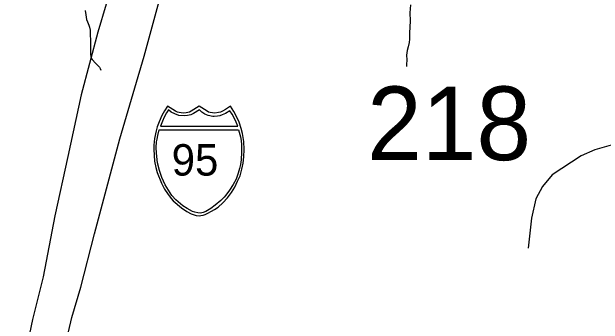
# Model space of a CAD drawing. Extents: x 2220236 to 2384410, y 720751 to 894131.
# Drawn here: x 2333467 to 2336765, y 819437 to 821177 of the extents above; entities that cross this region are included whole.
import ezdxf

# ---------------------------------------------------------------- set-up
doc = ezdxf.new("R2010")
doc.units = 0
doc.layers.add('Default', color=7, linetype='Continuous')

msp = doc.modelspace()

# ---------------------------------------------------------------- linework, layer by layer
at = {"layer": 'Default'}
for points in [[(2335501.5, 824522.7), (2335126.6, 823850.2), (2334923.3, 823476.7), (2334827.5, 823294.8), (2334735.7, 823114.9), (2334632.1, 822892), (2334507, 822628), (2334413.2, 822407), (2334288.1, 822100), (2334178.7, 821798.8), (2334114.2, 821615), (2334039.9, 821378.4), (2333946.1, 821063.6), (2333854.2, 820715.5), (2333780, 820371.3), (2333707.7, 820040.8), (2333641.2, 819700.6), (2333582.6, 819464), (2333565, 819383.8), (2333535.7, 819196.1), (2333514.2, 819078.7), (2333505, 819039.8), (2333482.9, 818945.8), (2333467.1, 818878.5)], [(2333626.2, 818812.7), (2333676.7, 818969.9), (2333746.8, 819227.4), (2333783.9, 819395.5), (2333801.5, 819473.8), (2333852.3, 819643.9), (2333928.5, 819941.1), (2334069.2, 820469.1), (2334153.3, 820754.6), (2334206, 820930.6), (2334401.5, 821654.1), (2334471.8, 821920.1), (2334593, 822346.4), (2334681, 822626), (2334768.9, 822862.6), (2334823.6, 823003.4), (2334942.9, 823281.1), (2335054.3, 823525.5), (2335148.1, 823705.5), (2335238, 823871.7), (2335363.1, 824094.6), (2335587.4, 824501.4)], [(2335689.8, 821216.7), (2335686.4, 821170.6), (2335688.9, 821126.4), (2335687.3, 821092.6), (2335685.7, 821060.7), (2335685.9, 821040), (2335684.2, 821024.5), (2335682.3, 821006.4), (2335676.8, 820982.2), (2335673, 820962.3), (2335669.1, 820935.9), (2335669.5, 820909.7), (2335668, 820884.3), (2335668.1, 820873.5)], [(2333875.7, 821184.2), (2333880, 821160.8), (2333884.3, 821134.7), (2333888.5, 821120.7), (2333892.8, 821112.7), (2333897.4, 821103), (2333900.9, 821091), (2333903.2, 821074.7)], [(2333903.2, 821074.7), (2333903.3, 821046.8), (2333905.7, 821020.7), (2333906.1, 820995.1), (2333906, 820973.8), (2333906.7, 820956.7), (2333906.7, 820941), (2333906.9, 820927.2), (2333908.9, 820919.1), (2333915.1, 820911.1), (2333933.3, 820891.2), (2333949.4, 820877.1), (2333955.6, 820869.1), (2333959.8, 820862.1), (2333964.1, 820853)], [(2337014.6, 820522.6), (2336965.8, 820487.5), (2336920, 820460.8), (2336810.5, 820433.6), (2336718.9, 820408.4), (2336643.2, 820375.5), (2336480.5, 820269.6), (2336427.3, 820205), (2336390.1, 820134.7), (2336365.4, 820028.4), (2336347.5, 819860.2)]]:
    msp.add_lwpolyline(points, dxfattribs=at)
for points in [[(2334511.5, 820041.2), (2334520.9, 820042.1), (2334533.7, 820044.6), (2334546.1, 820048.7), (2334560.2, 820054.9), (2334581, 820066.5), (2334597.7, 820076.3), (2334617.1, 820089.3), (2334643.2, 820113), (2334669.3, 820140.4), (2334692.2, 820171.5), (2334710.5, 820200.5), (2334726.6, 820233.6), (2334740, 820264.5), (2334750.7, 820299.8), (2334757.7, 820334.1), (2334761.3, 820369.8), (2334763.7, 820409.4), (2334761, 820453.9), (2334753.3, 820499.5), (2334746, 820527.8), (2334734.9, 820561.8), (2334726, 820583.4), (2334705.1, 820621.9), (2334686.4, 820651.5), (2334659.1, 820632.3), (2334641.4, 820622.9), (2334630.5, 820618), (2334619.4, 820615.8), (2334598.9, 820613.3), (2334586, 820613.9), (2334574.1, 820616.6), (2334563.9, 820618.8), (2334555.7, 820622.9), (2334511.5, 820651.5), (2334467.2, 820622.9), (2334457.9, 820618.6), (2334448.4, 820616.6), (2334439.2, 820614.1), (2334424.1, 820613.3), (2334412.5, 820613.7), (2334400.7, 820615.8), (2334391.3, 820617.8), (2334380.8, 820622.9), (2334335.7, 820651.5), (2334317.9, 820625.7), (2334303.5, 820600.3), (2334288.1, 820564.4), (2334278.6, 820536.6), (2334271.8, 820513.7), (2334263.4, 820471.8), (2334259.1, 820435.2), (2334258.3, 820409.4), (2334263.1, 820344.8), (2334270.1, 820310.5), (2334277.3, 820282.7), (2334301.2, 820222.7), (2334319.2, 820189), (2334334.6, 820164.9), (2334356.1, 820137.7), (2334367.8, 820124.7), (2334412.6, 820085.6), (2334442.6, 820065.1), (2334466.5, 820052.2), (2334477.7, 820048), (2334495.3, 820043.1)], [(2334341, 820630.7), (2334330, 820613.8), (2334317.4, 820591), (2334307.2, 820567.3), (2334296.9, 820541.1), (2334728.4, 820541), (2334718.4, 820563.4), (2334707.6, 820585.9), (2334696.4, 820606.5), (2334682.6, 820626.4), (2334658.4, 820611.1), (2334640.8, 820602.8), (2334626.6, 820597.9), (2334614.6, 820595.2), (2334596.1, 820593.8), (2334587.7, 820594.2), (2334561.8, 820600.1), (2334544.3, 820607.3), (2334527.6, 820618.4), (2334514, 820631.2), (2334479.8, 820610.5), (2334464.7, 820603.8), (2334447.2, 820599.3), (2334428.1, 820596.9), (2334398.7, 820600.1), (2334375.6, 820608.1), (2334355.8, 820618.4)], [(2334731, 820519.7), (2334735.6, 820507.5), (2334742, 820480.4), (2334745.3, 820459.6), (2334748.7, 820435.6), (2334747.5, 820394.5), (2334745.5, 820351.9), (2334741.6, 820326.7), (2334736.4, 820303.7), (2334729.2, 820278.3), (2334717.7, 820244.5), (2334701.8, 820215.8), (2334681.9, 820184), (2334660.4, 820156.1), (2334651.1, 820144.5), (2334633.4, 820125.9), (2334601.2, 820100), (2334577.7, 820082.4), (2334549.5, 820065.8), (2334535.2, 820059.4), (2334518.5, 820055.9), (2334504.8, 820056.9), (2334488.2, 820061.3), (2334474.7, 820065), (2334445.3, 820080.9), (2334421.4, 820096.8), (2334381.7, 820129.5), (2334360.2, 820154.6), (2334340.2, 820184), (2334322.3, 820214.1), (2334303.2, 820253.7), (2334289.8, 820293.6), (2334280, 820336.7), (2334273.4, 820389.3), (2334272.6, 820421.4), (2334274.6, 820452.3), (2334277.5, 820468.4), (2334281.4, 820488.5), (2334289.3, 820519.5)]]:
    msp.add_lwpolyline(points, close=True, dxfattribs=at)

# ---------------------------------------------------------------- texts
for s, height, p in [('218', 410.1, (2335448.6, 820351)), ('95', 175, (2334358.6, 820265))]:
    msp.add_text(s, height=height, dxfattribs=at).set_placement(p)

doc.saveas('drawing.dxf')
